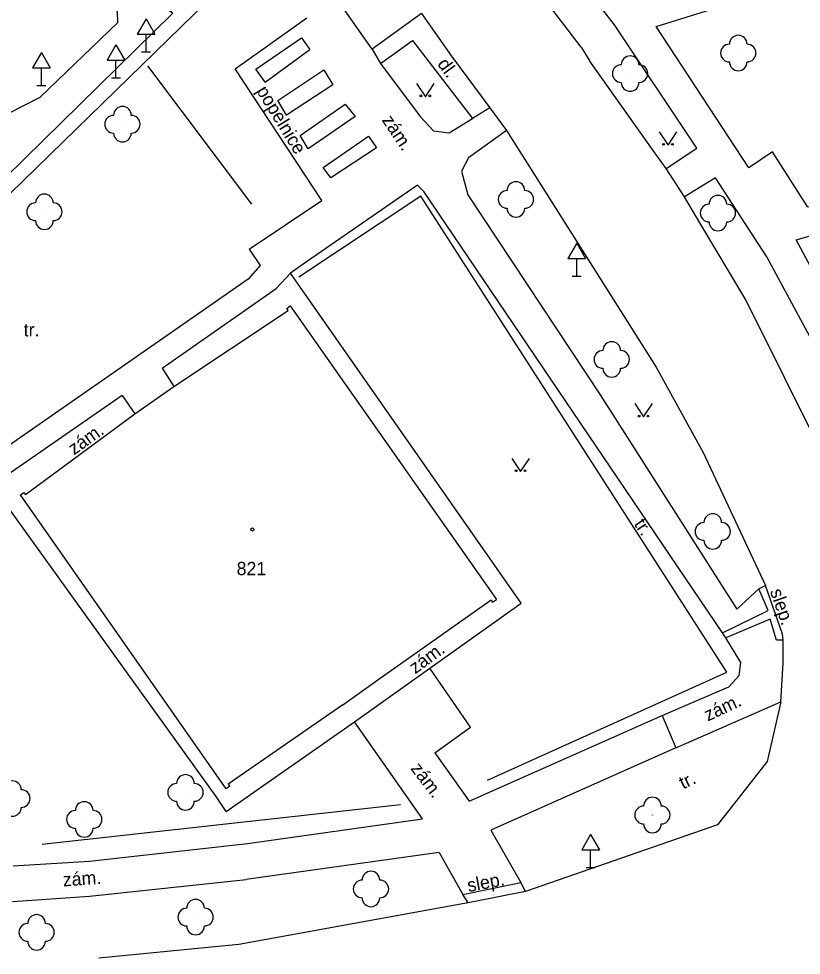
# Model space of a CAD drawing. Extents: x -794191 to -788944, y -1117087 to -1105044.
# Drawn here: x -791177.6 to -791133.4, y -1110141 to -1110088.1 of the extents above; entities that cross this region are included whole.
import ezdxf

# ---------------------------------------------------------------- set-up
doc = ezdxf.new("R2010")
doc.units = 0
for name, color, linetype in [('Doplněk polohopisu', 7, 'Continuous'), ('Doplňkové značky', 7, 'Continuous'), ('Hranice - ploty_ zdi', 7, 'Continuous'), ('Komunikace', 7, 'Continuous'), ('Pomocné popisy', 7, 'Continuous'), ('Stavební objekty', 7, 'Continuous'), ('Zeleň', 7, 'Continuous'), ('Značky druhů budov', 7, 'Continuous'), ('Značky druhů pozemků', 7, 'Continuous'), ('Čísla popisná', 7, 'Continuous')]:
    doc.layers.add(name, color=color, linetype=linetype)

msp = doc.modelspace()

# ---------------------------------------------------------------- linework, layer by layer
at = {"layer": 'Doplněk polohopisu'}
for p, q in [((-791157.63, -1110089.79), (-791159.99, -1110086.42)), ((-791154.84, -1110087.77), (-791157.63, -1110089.79)), ((-791139.28, -1110095.38), (-791143.93, -1110088.42)), ((-791157.15, -1110090.6), (-791155.35, -1110089.3)), ((-791155.35, -1110089.3), (-791151.95, -1110093.7)), ((-791157.63, -1110089.79), (-791157.15, -1110090.6)), ((-791157.15, -1110090.6), (-791154.92, -1110093.59)), ((-791150.97, -1110093.1), (-791151.95, -1110093.7)), ((-791154.92, -1110093.59), (-791154.15, -1110094.4)), ((-791153.28, -1110094.52), (-791151.95, -1110093.7)), ((-791154.15, -1110094.4), (-791153.28, -1110094.52)), ((-791150.03, -1110094.39), (-791152.19, -1110095.94)), ((-791141.01, -1110096.53), (-791139.28, -1110095.38)), ((-791152.19, -1110095.94), (-791152.57, -1110096.69)), ((-791152.57, -1110096.69), (-791152.21, -1110098.03)), ((-791152.21, -1110098.03), (-791144.74, -1110109.33)), ((-791164.63, -1110102.78), (-791200.1, -1110127.43)), ((-791169.48, -1110107.81), (-791163.05, -1110103.32)), ((-791169.48, -1110107.81), (-791168.83, -1110108.85)), ((-791171.75, -1110109.36), (-791179.09, -1110114.44)), ((-791171.75, -1110109.36), (-791171.04, -1110110.4)), ((-791144.74, -1110109.33), (-791137.02, -1110121.43)), ((-791135.78, -1110120.28), (-791137.02, -1110121.43))]:
    msp.add_line(p, q, dxfattribs=at)
for points in [[(-791143.93, -1110088.42), (-791151.02, -1110079.29), (-791157.34, -1110071.95), (-791165.43, -1110064.15), (-791170.24, -1110060.11), (-791171.38, -1110061.7)], [(-791117.53, -1110092.69), (-791118.52, -1110093), (-791118.04, -1110094.52), (-791133.01, -1110098.71), (-791135, -1110095.59), (-791136.34, -1110096.49), (-791141.58, -1110088.51), (-791120.88, -1110082.06)], [(-791125.95, -1110115.9), (-791130.42, -1110106.63), (-791133.67, -1110100.56), (-791116.6, -1110095.75)], [(-791129.57, -1110117.94), (-791128.97, -1110117.69), (-791127.52, -1110117), (-791132.13, -1110107.45), (-791135.32, -1110101.53), (-791138.22, -1110097.06), (-791139.98, -1110098.14)], [(-791163.05, -1110103.32), (-791162.23, -1110102.44)]]:
    msp.add_lwpolyline(points, dxfattribs=at)
at = {"layer": 'Doplňkové značky'}
for p, q in [((-791170.4, -1110088.084), (-791170.9, -1110088.95)), ((-791170.4, -1110088.084), (-791169.9, -1110088.95)), ((-791170.9, -1110088.95), (-791169.9, -1110088.95)), ((-791170.4, -1110089.95), (-791170.4, -1110088.95)), ((-791172.1, -1110089.554), (-791172.6, -1110090.42)), ((-791172.1, -1110089.554), (-791171.6, -1110090.42)), ((-791176.31, -1110089.984), (-791176.81, -1110090.85)), ((-791176.31, -1110089.984), (-791175.81, -1110090.85)), ((-791170.65, -1110089.95), (-791170.15, -1110089.95)), ((-791176.81, -1110090.85), (-791175.81, -1110090.85)), ((-791176.31, -1110091.85), (-791176.31, -1110090.85)), ((-791172.6, -1110090.42), (-791171.6, -1110090.42)), ((-791172.1, -1110091.42), (-791172.1, -1110090.42)), ((-791172.35, -1110091.42), (-791171.85, -1110091.42)), ((-791176.56, -1110091.85), (-791176.06, -1110091.85)), ((-791146.07, -1110100.754), (-791146.57, -1110101.62)), ((-791146.07, -1110100.754), (-791145.57, -1110101.62)), ((-791146.57, -1110101.62), (-791145.57, -1110101.62)), ((-791146.07, -1110102.62), (-791146.07, -1110101.62)), ((-791146.32, -1110102.62), (-791145.82, -1110102.62)), ((-791145.28, -1110134.154), (-791145.78, -1110135.02)), ((-791145.28, -1110134.154), (-791144.78, -1110135.02)), ((-791145.78, -1110135.02), (-791144.78, -1110135.02)), ((-791145.28, -1110136.02), (-791145.28, -1110135.02)), ((-791145.53, -1110136.02), (-791145.03, -1110136.02))]:
    msp.add_line(p, q, dxfattribs=at)
at = {"layer": 'Hranice - ploty_ zdi'}
for p, q in [((-791170.31, -1110090.73), (-791164.44, -1110098.54)), ((-791156.03, -1110132.48), (-791176.26, -1110134.73))]:
    msp.add_line(p, q, dxfattribs=at)
for points in [[(-791205.65, -1110124.83), (-791195.17, -1110114.6), (-791164.68, -1110084.88)], [(-791151.1, -1110131.1), (-791137.59, -1110124.99), (-791154.87, -1110098.1), (-791161.77, -1110102.67)], [(-791177.91, -1110135.93), (-791173.59, -1110135.67), (-791164.66, -1110134.67)]]:
    msp.add_lwpolyline(points, dxfattribs=at)
at = {"layer": 'Komunikace'}
for p, q in [((-791145.82, -1110089.67), (-791152.26, -1110081.23)), ((-791154.84, -1110087.77), (-791153.15, -1110090.18)), ((-791145.82, -1110089.67), (-791145.32, -1110090.47)), ((-791153.15, -1110090.18), (-791150.97, -1110093.1)), ((-791141.74, -1110095.51), (-791145.32, -1110090.47)), ((-791150.97, -1110093.1), (-791150.03, -1110094.39)), ((-791150.03, -1110094.39), (-791141.58, -1110107.75)), ((-791137.83, -1110122.76), (-791154.7, -1110097.84)), ((-791164.57, -1110101.09), (-791160.46, -1110098.34)), ((-791136.52, -1110103.95), (-791139.12, -1110099.61)), ((-791129.57, -1110117.94), (-791136.52, -1110103.95)), ((-791141.58, -1110107.75), (-791138.93, -1110112.57)), ((-791138.93, -1110112.57), (-791135.41, -1110120.09)), ((-791166.44, -1110132.01), (-791179.09, -1110114.44)), ((-791134.45, -1110122.84), (-791135.41, -1110120.09)), ((-791134.4, -1110123.18), (-791134.45, -1110122.84)), ((-791134.4, -1110124.48), (-791134.4, -1110123.18)), ((-791134.54, -1110126.67), (-791134.4, -1110124.48)), ((-791140.47, -1110129.26), (-791134.54, -1110126.67)), ((-791134.54, -1110126.67), (-791135.3, -1110130.04)), ((-791154.78, -1110133.27), (-791158.63, -1110127.79)), ((-791141.25, -1110127.44), (-791140.47, -1110129.26)), ((-791140.47, -1110129.26), (-791150.92, -1110133.91)), ((-791135.3, -1110130.04), (-791138.12, -1110133.62)), ((-791165.87, -1110132.86), (-791166.44, -1110132.01)), ((-791164.66, -1110134.67), (-791154.78, -1110133.27)), ((-791138.12, -1110133.62), (-791148.97, -1110137.39)), ((-791150.92, -1110133.91), (-791149.22, -1110136.88)), ((-791153.84, -1110135.17), (-791164.75, -1110136.7)), ((-791153.84, -1110135.17), (-791152.51, -1110137.55)), ((-791152.51, -1110137.55), (-791149.22, -1110136.88)), ((-791148.97, -1110137.39), (-791149.22, -1110136.88)), ((-791148.97, -1110137.39), (-791152.2, -1110138.03)), ((-791152.2, -1110138.03), (-791152.51, -1110137.55)), ((-791152.2, -1110138.03), (-791165.16, -1110140.37)), ((-791165.16, -1110140.37), (-791173.06, -1110141.15))]:
    msp.add_line(p, q, dxfattribs=at)
for points in [[(-791182.33, -1110071.74), (-791183.27, -1110073.37), (-791181.51, -1110074.83), (-791182.83, -1110076.68), (-791168.89, -1110087.75), (-791194.1, -1110112.51), (-791194.79, -1110112.76), (-791195.52, -1110112.58), (-791198.64, -1110110.44)], [(-791188.57, -1110098.72), (-791176.37, -1110092.51), (-791172, -1110088.29), (-791172.01, -1110087.67), (-791181.56, -1110080.09), (-791182.27, -1110080.16), (-791183.57, -1110083.83), (-791179.9, -1110085.58), (-791182.07, -1110091.07), (-791185.11, -1110089.81)], [(-791160.46, -1110098.34), (-791165.36, -1110090.91), (-791161.31, -1110088.03)], [(-791139.12, -1110099.61), (-791139.98, -1110098.14), (-791141.01, -1110096.53), (-791141.74, -1110095.51)], [(-791154.7, -1110097.84), (-791155.07, -1110097.47), (-791161.52, -1110101.93), (-791162.23, -1110102.44)], [(-791164.57, -1110101.09), (-791163.96, -1110102.01), (-791164.63, -1110102.78)], [(-791165.87, -1110132.86), (-791158.63, -1110127.79), (-791154.36, -1110124.77), (-791149.21, -1110121.09), (-791162.23, -1110102.44)], [(-791134.4, -1110123.18), (-791134.78, -1110123.18), (-791135.14, -1110121.99), (-791137.64, -1110123.05), (-791137.83, -1110122.76), (-791135.26, -1110121.51), (-791135.78, -1110120.28), (-791135.41, -1110120.09)], [(-791141.25, -1110127.44), (-791137.47, -1110125.82), (-791136.89, -1110125.18), (-791136.8, -1110124.44), (-791137.64, -1110123.05)], [(-791154.08, -1110129.54), (-791152.06, -1110128.09), (-791154.36, -1110124.77)], [(-791154.08, -1110129.54), (-791152.15, -1110132.27), (-791141.25, -1110127.44)], [(-791177.95, -1110137.94), (-791173.59, -1110137.64), (-791164.75, -1110136.7)]]:
    msp.add_lwpolyline(points, dxfattribs=at)
at = {"layer": 'Stavební objekty'}
for p, q in [((-791163.66, -1110091.65), (-791161.14, -1110089.81)), ((-791159.85, -1110091.8), (-791162.46, -1110093.52)), ((-791158.59, -1110093.6), (-791161.23, -1110095.43)), ((-791157.37, -1110095.36), (-791159.96, -1110097.06)), ((-791162.25, -1110104.3), (-791150.6, -1110120.88)), ((-791165.88, -1110131.58), (-791177.49, -1110114.98)), ((-791159.29, -1110126.84), (-791157.17, -1110125.33))]:
    msp.add_line(p, q, dxfattribs=at)
for points in [[(-791163.66, -1110091.65), (-791164.19, -1110090.92), (-791161.61, -1110089.15), (-791161.14, -1110089.81)], [(-791162.46, -1110093.52), (-791162.95, -1110092.7), (-791160.35, -1110090.96), (-791159.85, -1110091.8)], [(-791161.23, -1110095.43), (-791161.7, -1110094.66), (-791159.14, -1110092.9), (-791158.59, -1110093.6)], [(-791159.96, -1110097.06), (-791160.4, -1110096.47), (-791157.84, -1110094.7), (-791157.37, -1110095.36)], [(-791177.49, -1110114.98), (-791177.3, -1110114.84), (-791177.21, -1110114.96), (-791171.04, -1110110.4), (-791168.83, -1110108.85), (-791162.36, -1110104.56), (-791162.44, -1110104.44), (-791162.25, -1110104.3)], [(-791157.17, -1110125.33), (-791150.9, -1110120.91), (-791150.82, -1110121.03), (-791150.6, -1110120.88)], [(-791159.29, -1110126.84), (-791165.75, -1110131.31), (-791165.66, -1110131.43), (-791165.88, -1110131.58)]]:
    msp.add_lwpolyline(points, dxfattribs=at)
at = {"layer": 'Zeleň'}
for centre in [(-791136.94, -1110090.01), (-791143.05, -1110091.17), (-791171.73, -1110094.03), (-791149.5, -1110098.28), (-791176.14, -1110098.98), (-791138.09, -1110099.05), (-791144.09, -1110107.32), (-791138.38, -1110117.04), (-791168.17, -1110131.78), (-791141.79, -1110133.06), (-791173.89, -1110133.31), (-791157.69, -1110137.24), (-791167.6, -1110138.83), (-791176.58, -1110139.69)]:
    msp.add_circle(centre, 0.0005, dxfattribs=at)
for centre, start, end in [((-791136.94, -1110089.51), 0, 180), ((-791137.44, -1110090.01), 90, 270), ((-791136.44, -1110090.01), 270, 90), ((-791143.05, -1110090.67), 0, 180), ((-791143.55, -1110091.17), 90, 270), ((-791142.55, -1110091.17), 270, 90), ((-791136.94, -1110090.51), 180, 360), ((-791143.05, -1110091.67), 180, 360), ((-791171.73, -1110093.53), 0, 180), ((-791172.23, -1110094.03), 90, 270), ((-791171.23, -1110094.03), 270, 90), ((-791171.73, -1110094.53), 180, 360), ((-791150, -1110098.28), 90, 270), ((-791149.5, -1110097.78), 0, 180), ((-791149, -1110098.28), 270, 90), ((-791176.14, -1110098.48), 0, 180), ((-791138.09, -1110098.55), 0, 180), ((-791176.64, -1110098.98), 90, 270), ((-791175.64, -1110098.98), 270, 90), ((-791149.5, -1110098.78), 180, 360), ((-791138.59, -1110099.05), 90, 270), ((-791137.59, -1110099.05), 270, 90), ((-791176.14, -1110099.48), 180, 360), ((-791138.09, -1110099.55), 180, 360), ((-791144.09, -1110106.82), 0, 180), ((-791144.59, -1110107.32), 90, 270), ((-791143.59, -1110107.32), 270, 90), ((-791144.09, -1110107.82), 180, 360), ((-791138.38, -1110116.54), 0, 180), ((-791138.88, -1110117.04), 90, 270), ((-791137.88, -1110117.04), 270, 90), ((-791138.38, -1110117.54), 180, 360), ((-791177.95, -1110131.63), 0, 180), ((-791168.17, -1110131.28), 0, 180), ((-791177.45, -1110132.13), 270, 90), ((-791168.67, -1110131.78), 90, 270), ((-791167.67, -1110131.78), 270, 90), ((-791141.79, -1110132.56), 0, 180), ((-791177.95, -1110132.63), 180, 360), ((-791173.89, -1110132.81), 0, 180), ((-791168.17, -1110132.28), 180, 360), ((-791142.29, -1110133.06), 90, 270), ((-791141.29, -1110133.06), 270, 90), ((-791174.39, -1110133.31), 90, 270), ((-791173.39, -1110133.31), 270, 90), ((-791141.79, -1110133.56), 180, 360), ((-791173.89, -1110133.81), 180, 360), ((-791157.69, -1110136.74), 0, 180), ((-791158.19, -1110137.24), 90, 270), ((-791157.19, -1110137.24), 270, 90), ((-791167.6, -1110138.33), 0, 180), ((-791157.69, -1110137.74), 180, 360), ((-791168.1, -1110138.83), 90, 270), ((-791167.1, -1110138.83), 270, 90), ((-791176.58, -1110139.19), 0, 180), ((-791177.08, -1110139.69), 90, 270), ((-791176.08, -1110139.69), 270, 90), ((-791167.6, -1110139.33), 180, 360), ((-791176.58, -1110140.19), 180, 360)]:
    msp.add_arc(centre, 0.5, start, end, dxfattribs=at)
at = {"layer": 'Značky druhů budov'}
msp.add_circle((-791164.39, -1110116.93), 0.0875, dxfattribs=at)
at = {"layer": 'Značky druhů pozemků'}
for points in [[(-791155.12, -1110091.73), (-791154.62, -1110092.48), (-791154.12, -1110091.73)], [(-791141.41, -1110094.47), (-791140.91, -1110095.22), (-791140.41, -1110094.47)], [(-791142.79, -1110109.82), (-791142.29, -1110110.57), (-791141.79, -1110109.82)], [(-791149.74, -1110112.91), (-791149.24, -1110113.66), (-791148.74, -1110112.91)]]:
    msp.add_lwpolyline(points, dxfattribs=at)
for centre in [(-791154.87, -1110092.43), (-791154.37, -1110092.43), (-791141.16, -1110095.17), (-791140.66, -1110095.17), (-791142.54, -1110110.52), (-791142.04, -1110110.52), (-791149.49, -1110113.61), (-791148.99, -1110113.61)]:
    msp.add_circle(centre, 0.05, dxfattribs=at)

# ---------------------------------------------------------------- texts
at = {"layer": 'Pomocné popisy'}
for s, rotation, p in [('dl.', 305.8817, (-791153.97, -1110090.63)), ('popelnice', 301.5152, (-791164.19, -1110092.14)), ('zám.', 303.6901, (-791157.1, -1110093.8)), ('zám.', 35.5923, (-791174.467, -1110112.748)), ('tr.', 303.9797, (-791142.86, -1110116.62)), ('slep.', 289.1336, (-791135.16, -1110120.41)), ('zám.', 36.3844, (-791155.19, -1110125.12)), ('zám.', 25.0169, (-791138.66, -1110127.78)), ('zám.', 307.412, (-791155.487, -1110130.44)), ('tr.', 25.6913, (-791140.061, -1110131.622)), ('zám.', 3.929, (-791175.076, -1110137.097)), ('slep.', 10.7028, (-791152.177, -1110137.415))]:
    msp.add_text(s, height=0.75, rotation=rotation, dxfattribs=at).set_placement(p)
msp.add_text('tr.', height=0.75, dxfattribs=at).set_placement((-791177.31, -1110106.02))
at = {"layer": 'Čísla popisná'}
msp.add_text('821', height=0.75, dxfattribs=at).set_placement((-791165.28, -1110119.511))

doc.saveas('drawing.dxf')
